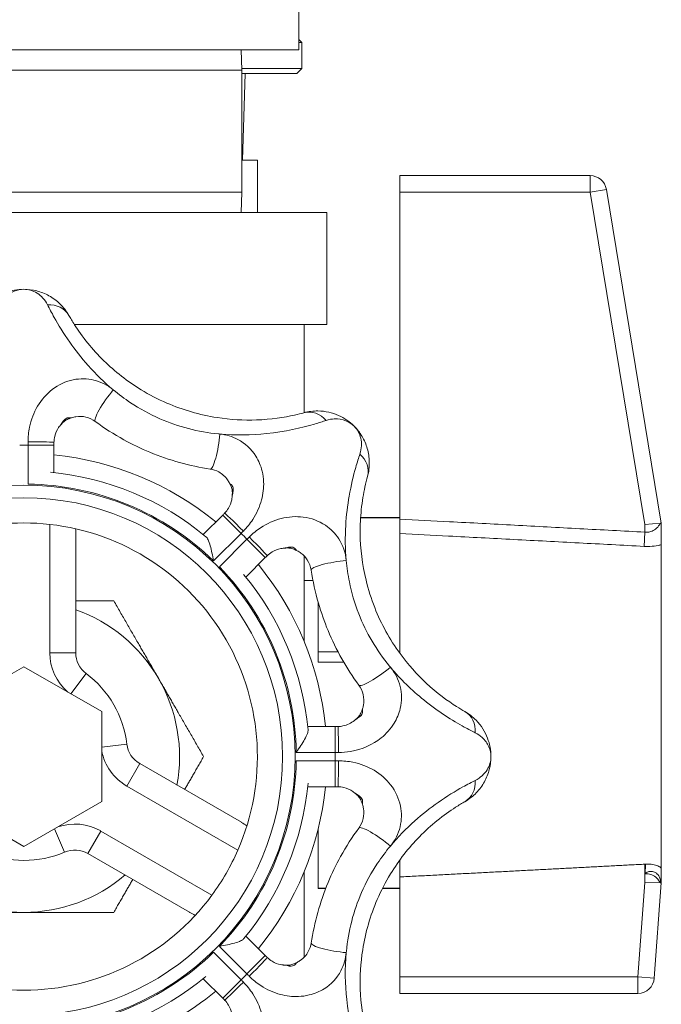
# Model space of a CAD drawing. Header units: millimetres. Extents: x 60394 to 199354, y 20895 to 166073.
# Tile 517 of 565: x 63958 to 63998, y 160484 to 160544. Entities that reach past the tile are written whole.
import ezdxf

# ---------------------------------------------------------------- set-up
doc = ezdxf.new("R2010")
doc.units = ezdxf.units.MM
doc.layers.add('UT_ZARIZENI - ZDROJ TEPLA', color=3, linetype='Continuous', lineweight=35)

msp = doc.modelspace()

# ---------------------------------------------------------------- linework, layer by layer
at = {"layer": 'UT_ZARIZENI - ZDROJ TEPLA', "lineweight": 13}
for p, q in [((63975.424, 160542.394), (63975.424, 160554.518)), ((63975.424, 160543.027), (63975.597, 160542.854)), ((63975.597, 160542.854), (63975.424, 160542.854)), ((63975.597, 160542.854), (63975.597, 160541.254)), ((63941.769, 160542.394), (63975.424, 160542.394)), ((63971.893, 160542.394), (63971.932, 160541.162)), ((63945.262, 160541.162), (63971.932, 160541.162)), ((63975.597, 160541.254), (63971.929, 160541.254)), ((63971.932, 160541.162), (63971.932, 160533.686)), ((63975.297, 160540.954), (63975.597, 160541.254)), ((63975.297, 160540.954), (63971.932, 160540.954)), ((63971.969, 160535.654), (63972.134, 160540.954)), ((63971.932, 160535.654), (63972.897, 160535.654)), ((63972.897, 160532.454), (63972.897, 160535.654)), ((63993.248, 160534.704), (63981.597, 160534.704)), ((63981.597, 160533.704), (63981.597, 160534.704)), ((63993.248, 160534.704), (63993.248, 160533.704)), ((63993.248, 160533.704), (63994.235, 160533.867)), ((63997.597, 160513.454), (63994.235, 160533.867)), ((63945.262, 160533.686), (63971.932, 160533.686)), ((63971.893, 160532.454), (63971.932, 160533.686)), ((63981.597, 160533.704), (63993.248, 160533.704)), ((63981.597, 160513.705), (63981.597, 160533.704)), ((63993.248, 160533.704), (63996.597, 160513.372)), ((63940.055, 160532.454), (63977.139, 160532.454)), ((63977.139, 160532.454), (63977.139, 160525.596)), ((63977.139, 160525.596), (63961.693, 160525.596)), ((63975.742, 160525.596), (63975.742, 160520.209)), ((63960.84, 160519.448), (63960.839, 160519.449)), ((63958.852, 160518.228), (63958.852, 160515.847)), ((63958.852, 160518.228), (63960.44, 160518.228)), ((63960.44, 160516.545), (63960.44, 160518.228)), ((63971.342, 160515.097), (63971.344, 160515.097)), ((63970.763, 160513.952), (63969.573, 160512.762)), ((63971.885, 160512.83), (63970.763, 160513.952)), ((63960.184, 160513.379), (63960.184, 160505.53)), ((63979.199, 160513.779), (63981.597, 160513.779)), ((63979.2, 160513.797), (63981.597, 160513.797)), ((63997.532, 160513.449), (63996.597, 160513.372)), ((63996.597, 160513.372), (63996.597, 160512.902)), ((63997.597, 160513.454), (63997.597, 160513.254)), ((63961.772, 160505.53), (63961.772, 160512.717)), ((63970.202, 160511.146), (63971.885, 160512.83)), ((63981.597, 160512.821), (63981.597, 160505.587)), ((63996.55, 160512.035), (63996.597, 160512.902)), ((63972.247, 160512.469), (63970.563, 160510.785)), ((63972.247, 160512.469), (63973.369, 160511.346)), ((63997.597, 160512.132), (63997.597, 160492.354)), ((63974.514, 160511.926), (63974.514, 160511.927)), ((63972.179, 160510.156), (63973.369, 160511.346)), ((63975.742, 160511.452), (63975.742, 160506.241)), ((63976.286, 160509.954), (63975.742, 160509.954)), ((63976.597, 160508.644), (63976.597, 160505.587)), ((63960.184, 160505.53), (63961.772, 160505.53)), ((63976.597, 160505.587), (63977.816, 160505.587)), ((63976.597, 160505.587), (63976.597, 160504.954)), ((63981.535, 160505.587), (63981.597, 160505.587)), ((63981.597, 160505.501), (63981.597, 160505.587)), ((63976.597, 160504.954), (63978.167, 160504.954)), ((63953.834, 160501.93), (63958.597, 160504.679)), ((63958.597, 160504.679), (63963.359, 160501.93)), ((63961.475, 160503.018), (63962.407, 160504.26)), ((63963.359, 160501.93), (63963.359, 160496.43)), ((63978.865, 160501.423), (63978.866, 160501.422)), ((63977.645, 160501.023), (63975.962, 160501.023)), ((63977.645, 160499.436), (63977.645, 160501.023)), ((63963.359, 160499.754), (63964.901, 160499.94)), ((63975.264, 160499.436), (63977.645, 160499.436)), ((63977.645, 160498.925), (63975.264, 160498.925)), ((63977.645, 160498.925), (63977.645, 160497.337)), ((63964.89, 160497.38), (63965.684, 160498.755)), ((63971.908, 160495.161), (63965.684, 160498.755)), ((63964.89, 160497.38), (63971.687, 160493.455)), ((63975.962, 160497.337), (63977.645, 160497.337)), ((63978.865, 160496.937), (63978.866, 160496.938)), ((63958.597, 160493.681), (63953.834, 160496.43)), ((63963.359, 160496.43), (63958.597, 160493.681)), ((63960.481, 160494.769), (63961.091, 160493.34)), ((63976.597, 160494.73), (63976.597, 160491.13)), ((63963.302, 160494.63), (63962.509, 160493.255)), ((63970.1, 160490.706), (63963.302, 160494.63)), ((63962.509, 160493.255), (63968.733, 160489.662)), ((63981.597, 160492.859), (63981.597, 160491.821)), ((63996.597, 160492.603), (63996.597, 160491.491)), ((63996.638, 160492.605), (63996.616, 160492.008)), ((63997.597, 160491.454), (63997.597, 160492.354)), ((63975.742, 160492.119), (63975.742, 160486.908)), ((63981.597, 160485.704), (63981.597, 160491.821)), ((63976.597, 160491.13), (63977.069, 160491.13)), ((63976.597, 160491.13), (63976.597, 160491.111)), ((63976.597, 160491.111), (63977.062, 160491.111)), ((63980.532, 160491.111), (63981.597, 160491.111)), ((63980.541, 160491.13), (63981.597, 160491.13)), ((63996.597, 160491.491), (63996.168, 160485.704)), ((63997.534, 160491.456), (63996.597, 160491.491)), ((63997.166, 160485.63), (63997.597, 160491.454)), ((63973.369, 160487.014), (63972.179, 160488.204)), ((63970.563, 160487.575), (63972.247, 160485.892)), ((63971.885, 160485.53), (63970.202, 160487.214)), ((63972.247, 160485.892), (63973.369, 160487.014)), ((63974.514, 160486.435), (63974.514, 160486.433)), ((63981.597, 160484.704), (63981.597, 160485.704)), ((63996.168, 160485.704), (63981.597, 160485.704)), ((63997.166, 160485.63), (63996.168, 160485.704)), ((63996.168, 160485.704), (63996.168, 160484.704)), ((63969.573, 160485.598), (63970.763, 160484.408)), ((63970.763, 160484.408), (63971.885, 160485.53)), ((63981.597, 160484.704), (63996.168, 160484.704))]:
    msp.add_line(p, q, dxfattribs=at)
for radius in [16.598, 15.831]:
    msp.add_circle((63958.597, 160499.18), radius, dxfattribs=at)
for centre, radius, start, end in [((63993.248, 160533.704), 1, 9.35298, 90), ((63964.965, 160515.939), 5.416, 139.61609, 140.11877), ((63958.597, 160499.18), 19.05, 89.23154, 90.76846), ((63958.597, 160499.18), 18.542, 50.70437, 84.29563), ((63958.597, 160499.18), 17.462, 50.35697, 84.64303), ((63958.597, 160499.18), 16.669, 45.87825, 89.12175), ((63965.89, 160515.538), 5.47, 354.88374, 355.38139), ((63958.597, 160499.18), 14.287, 83.62063, 96.37937), ((63958.597, 160499.18), 14.287, 336.37937, 83.62063), ((63958.597, 160499.18), 19.05, 44.23154, 45.76846), ((63974.95, 160506.528), 5.416, 94.61609, 95.11877), ((63958.597, 160499.18), 18.542, 5.70437, 39.29563), ((63958.597, 160499.18), 16.669, 0.87825, 44.12175), ((63958.597, 160499.18), 17.462, 5.35697, 39.64303), ((63958.597, 160499.18), 9.525, 30, 70.52878), ((63963.359, 160505.53), 3.175, 180, 229.12794), ((63963.359, 160505.53), 1.587, 180, 233.1301), ((63958.597, 160499.18), 6.35, 6.8699, 53.1301), ((63958.597, 160499.18), 9.525, 349.47122, 30), ((63975.321, 160505.59), 5.47, 309.88374, 310.38139), ((63966.477, 160500.129), 3.175, 190.87206, 240), ((63966.477, 160500.129), 1.588, 186.8699, 240), ((63958.597, 160499.18), 16.669, 315.87825, 359.12175), ((63958.597, 160499.18), 19.05, 359.23154, 0.76846), ((63958.597, 160499.18), 17.463, 320.35697, 354.64303), ((63958.597, 160499.18), 18.542, 320.70437, 354.29563), ((63975.356, 160492.812), 5.416, 49.61609, 50.11877), ((63961.715, 160491.881), 3.175, 60, 109.12794), ((63961.715, 160491.881), 1.588, 60, 113.1301), ((63958.597, 160499.18), 14.287, 323.62063, 336.37937), ((63958.597, 160499.18), 6.35, 246.8699, 293.1301), ((63958.597, 160499.18), 9.525, 229.47122, 270), ((63958.597, 160499.18), 9.525, 270, 310.52878), ((63958.597, 160499.18), 14.287, 216.37937, 323.62063), ((63958.597, 160499.18), 16.669, 270.87825, 314.12175), ((63974.955, 160491.887), 5.47, 264.88374, 265.38139), ((63958.597, 160499.18), 17.462, 275.35697, 309.64303), ((63958.597, 160499.18), 19.05, 314.23154, 315.76846), ((63996.168, 160485.704), 1, 270, 355.76361), ((63958.597, 160499.18), 18.542, 290.02717, 309.29563)]:
    msp.add_arc(centre, radius, start, end, dxfattribs=at)
for centre, major_axis, ratio, start_param, end_param in [((63959.975, 160525.368), (1.378, 0.788), 0.871363, 0, 1.059823), ((63963.91, 160520.95), (-0.941, -1.278), 0.177016, 4.311122, 6.283185), ((63976.14, 160518.672), (-0.418, 1.532), 0.871363, 5.223363, 6.283185), ((63970.234, 160518.331), (-0.238, -1.569), 0.177016, 0, 1.972063), ((63958.852, 160518.394), (1.588, 0), 0.020815, 0, 1.57052), ((63978.089, 160516.723), (1.532, -0.418), 0.871363, 0, 1.059823), ((63972.002, 160512.947), (-1.123, 1.123), 0.020815, 4.712666, 6.283185), ((63972.364, 160512.585), (1.123, -1.123), 0.020815, 0, 1.57052), ((63977.748, 160510.817), (-1.569, -0.238), 0.177016, 4.311122, 6.283185), ((63980.367, 160504.493), (-1.278, -0.941), 0.177016, 0, 1.972063), ((63984.785, 160500.558), (0.788, 1.378), 0.871363, 5.223363, 6.283185), ((63977.811, 160499.436), (0, 1.587), 0.020815, 4.712666, 6.283185), ((63977.811, 160498.925), (0, -1.588), 0.020815, 0, 1.57052), ((63984.785, 160497.802), (0.788, -1.378), 0.871363, 0, 1.059823), ((63980.367, 160493.867), (-1.278, 0.941), 0.177016, 4.311122, 6.283185), ((63977.748, 160487.543), (-1.569, 0.238), 0.177016, 0, 1.972063), ((63972.364, 160485.775), (1.123, 1.123), 0.020815, 4.712666, 6.283185), ((63972.002, 160485.413), (-1.123, -1.123), 0.020815, 0, 1.57052)]:
    msp.add_ellipse(centre, major_axis=major_axis, ratio=ratio, start_param=start_param, end_param=end_param, dxfattribs=at)
for points, knots in [([(63958.597, 160527.755), (63958.215, 160527.755), (63957.832, 160527.686), (63957.072, 160527.397), (63956.698, 160527.165), (63956.172, 160526.649), (63955.991, 160526.418), (63955.84, 160526.155)], [-0.0013827, -0.0013827, -0.0013827, -0.0013827, 0.1354324, 0.1354324, 0.2836954, 0.2836954, 0.3763597, 0.3763597, 0.3763597, 0.3763597]), ([(63957.143, 160526.8), (63957.222, 160526.958), (63957.317, 160527.096), (63957.593, 160527.403), (63957.79, 160527.541), (63958.192, 160527.714), (63958.395, 160527.755), (63958.597, 160527.755)], [-0.3763597, -0.3763597, -0.3763597, -0.3763597, -0.2836954, -0.2836954, -0.1354324, -0.1354324, 0.0013827, 0.0013827, 0.0013827, 0.0013827]), ([(63958.597, 160527.755), (63958.737, 160527.755), (63958.876, 160527.735), (63959.15, 160527.657), (63959.283, 160527.598), (63959.41, 160527.519), (63959.536, 160527.44), (63959.656, 160527.34), (63959.874, 160527.101), (63959.971, 160526.961), (63960.051, 160526.8)], [-0.3777424, -0.3777424, -0.3777424, -0.3777424, -0.2833068, -0.2833068, -0.1888712, -0.1888712, -0.1888712, -0.0944356, -0.0944356, 0, 0, 0, 0]), ([(63961.354, 160526.155), (63961.2, 160526.423), (63961.015, 160526.658), (63960.601, 160527.06), (63960.373, 160527.226), (63960.134, 160527.358), (63959.894, 160527.491), (63959.642, 160527.59), (63959.125, 160527.722), (63958.861, 160527.755), (63958.597, 160527.755)], [0, 0, 0, 0, 0.0944356, 0.0944356, 0.1888712, 0.1888712, 0.1888712, 0.2833068, 0.2833068, 0.3777424, 0.3777424, 0.3777424, 0.3777424]), ([(63960.051, 160526.8), (63960.161, 160526.579), (63960.295, 160526.321), (63960.709, 160525.581), (63961.025, 160525.062), (63961.735, 160524.05), (63962.116, 160523.561), (63962.997, 160522.57), (63963.515, 160522.062), (63964.069, 160521.603)], [-2.1460234, -2.1460234, -2.1460234, -2.1460234, -2.0157544, -2.0157544, -1.807324, -1.807324, -1.6249806, -1.6249806, -1.4189599, -1.4189599, -1.4189599, -1.4189599]), ([(63975.722, 160520.204), (63975.558, 160520.159), (63975.368, 160520.111), (63974.54, 160519.925), (63973.73, 160519.796), (63972.057, 160519.737), (63971.238, 160519.78), (63969.365, 160520.074), (63968.325, 160520.373), (63966.795, 160521.035), (63966.27, 160521.307), (63964.938, 160522.119), (63964.157, 160522.734), (63963.138, 160523.732), (63962.806, 160524.1), (63962.189, 160524.86), (63961.917, 160525.247), (63961.562, 160525.799), (63961.448, 160525.991), (63961.354, 160526.155)], [0, 0, 0, 0, 0.116948, 0.116948, 0.45068, 0.45068, 0.734542, 0.734542, 1.095703, 1.095703, 1.293484, 1.293484, 1.624981, 1.624981, 1.807324, 1.807324, 2.015754, 2.015754, 2.146023, 2.146023, 2.146023, 2.146023]), ([(63964.069, 160521.603), (63963.726, 160521.887), (63963.319, 160522.095), (63962.474, 160522.3), (63962.041, 160522.307), (63961.156, 160522.127), (63960.715, 160521.921), (63959.977, 160521.349), (63959.675, 160521.006), (63959.206, 160520.217), (63959.038, 160519.781), (63958.884, 160519.025), (63958.854, 160518.724), (63958.853, 160518.427)], [-0.705136, -0.705136, -0.705136, -0.705136, -0.5765835, -0.5765835, -0.4539853, -0.4539853, -0.3172874, -0.3172874, -0.193569, -0.193569, -0.0744496, -0.0744496, 0, 0, 0, 0]), ([(63964.069, 160521.603), (63964.407, 160521.323), (63964.757, 160521.062), (63965.684, 160520.444), (63966.283, 160520.115), (63968.044, 160519.343), (63969.258, 160519.036), (63970.536, 160518.909), (63970.56, 160518.907), (63970.583, 160518.905)], [-1.4189599, -1.4189599, -1.4189599, -1.4189599, -1.2934836, -1.2934836, -1.0957033, -1.0957033, -0.7345416, -0.7345416, -0.7278011, -0.7278011, -0.7278011, -0.7278011]), ([(63961.515, 160519.896), (63961.601, 160519.925), (63961.69, 160519.947), (63961.981, 160519.993), (63962.19, 160519.986), (63962.6, 160519.89), (63962.799, 160519.797), (63962.969, 160519.672)], [0.3992055, 0.3992055, 0.3992055, 0.3992055, 0.4539853, 0.4539853, 0.5765835, 0.5765835, 0.705136, 0.705136, 0.705136, 0.705136]), ([(63978.803, 160519.386), (63978.533, 160519.656), (63978.212, 160519.878), (63977.471, 160520.211), (63977.043, 160520.311), (63976.306, 160520.318), (63976.014, 160520.283), (63975.722, 160520.204)], [-0.0013827, -0.0013827, -0.0013827, -0.0013827, 0.1354324, 0.1354324, 0.2836954, 0.2836954, 0.3763597, 0.3763597, 0.3763597, 0.3763597]), ([(63960.44, 160518.394), (63960.44, 160518.518), (63960.455, 160518.643), (63960.53, 160518.958), (63960.612, 160519.139), (63960.751, 160519.338), (63960.779, 160519.376), (63960.809, 160519.411)], [0, 0, 0, 0, 0.0744496, 0.0744496, 0.193569, 0.193569, 0.2221912, 0.2221912, 0.2221912, 0.2221912]), ([(63960.839, 160519.449), (63960.834, 160519.442), (63960.829, 160519.436), (63960.819, 160519.424), (63960.814, 160519.417), (63960.809, 160519.411)], [-0.005859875, -0.005859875, -0.005859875, -0.005859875, -0.002929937, -0.002929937, 0, 0, 0, 0]), ([(63961.515, 160519.896), (63961.494, 160519.889), (63961.466, 160519.893), (63961.379, 160519.904), (63961.311, 160519.91), (63961.158, 160519.862), (63961.075, 160519.788), (63960.948, 160519.613), (63960.899, 160519.528), (63960.839, 160519.449)], [-0.163218, -0.163218, -0.163218, -0.163218, -0.1368648, -0.1368648, -0.0946996, -0.0946996, -0.0423077, -0.0423077, -0.0056456, -0.0056456, -0.0056456, -0.0056456]), ([(63961.515, 160519.896), (63961.433, 160519.868), (63961.37, 160519.846), (63961.265, 160519.803), (63961.224, 160519.783), (63961.152, 160519.743), (63961.122, 160519.723), (63961.057, 160519.674), (63961.022, 160519.644), (63960.941, 160519.563), (63960.895, 160519.512), (63960.84, 160519.448), (63960.84, 160519.448), (63960.84, 160519.448)], [-0.163218, -0.163218, -0.163218, -0.163218, -0.1317035, -0.1317035, -0.1001891, -0.1001891, -0.0686746, -0.0686746, -0.0372845, -0.0372845, -0.00577, -0.00577, -0.0056456, -0.0056456, -0.0056456, -0.0056456]), ([(63962.969, 160519.672), (63963.518, 160519.267), (63964.102, 160518.893), (63965.223, 160518.274), (63965.757, 160518.017), (63966.303, 160517.791), (63966.896, 160517.545), (63967.505, 160517.335), (63968.743, 160516.99), (63969.371, 160516.856), (63969.996, 160516.761)], [0, 0, 0, 0, 0.1872347, 0.1872347, 0.3465396, 0.3465396, 0.3465396, 0.5198094, 0.5198094, 0.6930792, 0.6930792, 0.6930792, 0.6930792]), ([(63970.583, 160518.905), (63971.546, 160518.814), (63972.52, 160518.833), (63974.567, 160519.051), (63975.592, 160519.286), (63976.647, 160519.591), (63976.889, 160519.668), (63977.1, 160519.739)], [-0.7278011, -0.7278011, -0.7278011, -0.7278011, -0.4506795, -0.4506795, -0.1169483, -0.1169483, 0, 0, 0, 0]), ([(63977.1, 160519.739), (63977.266, 160519.794), (63977.431, 160519.825), (63977.844, 160519.847), (63978.081, 160519.805), (63978.487, 160519.643), (63978.66, 160519.529), (63978.803, 160519.386)], [-0.3763597, -0.3763597, -0.3763597, -0.3763597, -0.2836954, -0.2836954, -0.1354324, -0.1354324, 0.0013827, 0.0013827, 0.0013827, 0.0013827]), ([(63978.803, 160519.386), (63978.901, 160519.287), (63978.986, 160519.174), (63979.124, 160518.925), (63979.177, 160518.789), (63979.21, 160518.644), (63979.244, 160518.499), (63979.258, 160518.344), (63979.243, 160518.02), (63979.212, 160517.852), (63979.156, 160517.683)], [-0.3777424, -0.3777424, -0.3777424, -0.3777424, -0.2833068, -0.2833068, -0.1888712, -0.1888712, -0.1888712, -0.0944356, -0.0944356, 0, 0, 0, 0]), ([(63979.621, 160516.305), (63979.702, 160516.603), (63979.736, 160516.901), (63979.728, 160517.477), (63979.684, 160517.756), (63979.609, 160518.019), (63979.533, 160518.281), (63979.425, 160518.53), (63979.153, 160518.989), (63978.989, 160519.199), (63978.803, 160519.386)], [0, 0, 0, 0, 0.0944356, 0.0944356, 0.1888712, 0.1888712, 0.1888712, 0.2833068, 0.2833068, 0.3777424, 0.3777424, 0.3777424, 0.3777424]), ([(63972.025, 160512.97), (63972.24, 160513.186), (63972.436, 160513.427), (63972.848, 160514.057), (63973.029, 160514.462), (63973.239, 160515.242), (63973.281, 160515.611), (63973.257, 160516.201), (63973.226, 160516.425), (63973.174, 160516.639), (63973.095, 160516.96), (63972.966, 160517.27), (63972.522, 160517.98), (63972.138, 160518.339), (63971.352, 160518.756), (63970.969, 160518.869), (63970.583, 160518.905)], [-0.7051622, -0.7051622, -0.7051622, -0.7051622, -0.6289419, -0.6289419, -0.5157521, -0.5157521, -0.4153392, -0.4153392, -0.3525811, -0.3525811, -0.3525811, -0.2584069, -0.2584069, -0.1118757, -0.1118757, 0, 0, 0, 0]), ([(63958.853, 160518.427), (63958.853, 160518.394), (63958.853, 160518.361), (63958.853, 160518.294), (63958.853, 160518.261), (63958.852, 160518.228)], [-0.0165259, -0.0165259, -0.0165259, -0.0165259, -0.00826295, -0.00826295, 0, 0, 0, 0]), ([(63960.44, 160518.228), (63960.44, 160518.256), (63960.44, 160518.283), (63960.44, 160518.338), (63960.44, 160518.366), (63960.44, 160518.394)], [0, 0, 0, 0, 0.00826295, 0.00826295, 0.0165259, 0.0165259, 0.0165259, 0.0165259]), ([(63979.156, 160517.683), (63979.077, 160517.448), (63978.989, 160517.171), (63978.758, 160516.355), (63978.615, 160515.765), (63978.402, 160514.546), (63978.326, 160513.932), (63978.247, 160512.608), (63978.255, 160511.883), (63978.322, 160511.166)], [-2.1460244, -2.1460244, -2.1460244, -2.1460244, -2.0157528, -2.0157528, -1.8073184, -1.8073184, -1.6249672, -1.6249672, -1.4189608, -1.4189608, -1.4189608, -1.4189608]), ([(63969.996, 160516.761), (63970.177, 160516.734), (63970.358, 160516.673), (63970.736, 160516.466), (63970.924, 160516.295), (63971.107, 160516.03), (63971.147, 160515.962), (63971.182, 160515.892)], [0, 0, 0, 0, 0.1118757, 0.1118757, 0.2584069, 0.2584069, 0.305786, 0.305786, 0.305786, 0.305786]), ([(63971.344, 160515.097), (63971.352, 160515.16), (63971.366, 160515.222), (63971.398, 160515.375), (63971.413, 160515.464), (63971.403, 160515.642), (63971.363, 160515.72), (63971.261, 160515.827), (63971.2, 160515.855), (63971.182, 160515.892)], [-0.157569, -0.157569, -0.157569, -0.157569, -0.1341962, -0.1341962, -0.0967997, -0.0967997, -0.0481843, -0.0481843, 0, 0, 0, 0]), ([(63971.342, 160515.097), (63971.349, 160515.181), (63971.352, 160515.25), (63971.352, 160515.365), (63971.349, 160515.411), (63971.338, 160515.492), (63971.331, 160515.527), (63971.308, 160515.606), (63971.293, 160515.649), (63971.249, 160515.753), (63971.221, 160515.813), (63971.182, 160515.892), (63971.182, 160515.892), (63971.182, 160515.892)], [-0.157569, -0.157569, -0.157569, -0.157569, -0.1260552, -0.1260552, -0.0945414, -0.0945414, -0.0631286, -0.0631286, -0.0316148, -0.0316148, -0.0001011, -0.0001011, 0, 0, 0, 0]), ([(63985.572, 160501.937), (63985.424, 160502.021), (63985.256, 160502.121), (63984.539, 160502.576), (63983.874, 160503.058), (63982.65, 160504.199), (63982.102, 160504.809), (63980.985, 160506.341), (63980.461, 160507.288), (63979.847, 160508.838), (63979.669, 160509.401), (63979.301, 160510.917), (63979.184, 160511.903), (63979.168, 160513.33), (63979.194, 160513.825), (63979.295, 160514.798), (63979.377, 160515.264), (63979.516, 160515.906), (63979.571, 160516.122), (63979.621, 160516.305)], [0, 0, 0, 0, 0.117115, 0.117115, 0.450808, 0.450808, 0.734665, 0.734665, 1.095777, 1.095777, 1.293518, 1.293518, 1.624967, 1.624967, 1.807318, 1.807318, 2.015753, 2.015753, 2.146024, 2.146024, 2.146024, 2.146024]), ([(63971.338, 160515.05), (63971.334, 160514.997), (63971.326, 160514.943), (63971.281, 160514.708), (63971.213, 160514.531), (63971.049, 160514.261), (63970.97, 160514.159), (63970.88, 160514.069)], [0.4827806, 0.4827806, 0.4827806, 0.4827806, 0.5157521, 0.5157521, 0.6289419, 0.6289419, 0.7051622, 0.7051622, 0.7051622, 0.7051622]), ([(63970.88, 160514.069), (63970.86, 160514.05), (63970.841, 160514.03), (63970.802, 160513.991), (63970.782, 160513.972), (63970.763, 160513.952)], [0, 0, 0, 0, 0.00826295, 0.00826295, 0.0165259, 0.0165259, 0.0165259, 0.0165259]), ([(63978.322, 160511.166), (63978.277, 160511.639), (63978.12, 160512.101), (63977.648, 160512.825), (63977.369, 160513.106), (63976.646, 160513.591), (63976.18, 160513.762), (63975.249, 160513.881), (63974.791, 160513.851), (63973.902, 160513.624), (63973.475, 160513.434), (63972.832, 160513.01), (63972.598, 160512.819), (63972.387, 160512.608)], [-0.7051622, -0.7051622, -0.7051622, -0.7051622, -0.5682719, -0.5682719, -0.4559119, -0.4559119, -0.3174408, -0.3174408, -0.193569, -0.193569, -0.0744496, -0.0744496, 0, 0, 0, 0]), ([(63981.597, 160513.705), (63981.597, 160513.575), (63981.597, 160513.445), (63981.597, 160513.218), (63981.597, 160513.119), (63981.597, 160512.947), (63981.597, 160512.876), (63981.597, 160512.821)], [0, 0, 0, 0, 0.0391698, 0.0391698, 0.0738624, 0.0738624, 0.108539, 0.108539, 0.108539, 0.108539]), ([(63996.597, 160512.902), (63995.268, 160512.974), (63993.938, 160513.045), (63991.279, 160513.188), (63989.95, 160513.26), (63988.62, 160513.331), (63987.291, 160513.402), (63985.962, 160513.473), (63983.62, 160513.598), (63982.609, 160513.652), (63981.597, 160513.705)], [0, 0, 0, 0, 0.399401, 0.399401, 0.798801, 0.798801, 0.798801, 1.198202, 1.198202, 1.502151, 1.502151, 1.502151, 1.502151]), ([(63997.532, 160513.449), (63997.53, 160513.445), (63997.528, 160513.44), (63997.477, 160513.335), (63997.403, 160513.234), (63997.228, 160513.073), (63997.133, 160513.01), (63996.946, 160512.931), (63996.859, 160512.908), (63996.712, 160512.895), (63996.654, 160512.896), (63996.597, 160512.902)], [-1.5419428, -1.5419428, -1.5419428, -1.5419428, -1.5384486, -1.5384486, -1.453476, -1.453476, -1.3823885, -1.3823885, -1.327661, -1.327661, -1.2934564, -1.2934564, -1.2934564, -1.2934564]), ([(63997.597, 160513.254), (63997.597, 160513.26), (63997.596, 160513.266), (63997.595, 160513.295), (63997.592, 160513.32), (63997.587, 160513.359), (63997.584, 160513.373), (63997.579, 160513.397), (63997.576, 160513.406), (63997.57, 160513.422), (63997.567, 160513.428), (63997.559, 160513.439), (63997.555, 160513.443), (63997.544, 160513.449), (63997.538, 160513.449), (63997.532, 160513.449)], [0.11767392, 0.11767392, 0.11767392, 0.11767392, 0.11952134, 0.11952134, 0.12683436, 0.12683436, 0.13107326, 0.13107326, 0.13423585, 0.13423585, 0.13737997, 0.13737997, 0.14156824, 0.14156824, 0.14661471, 0.14661471, 0.14661471, 0.14661471]), ([(63961.764, 160513.112), (63961.769, 160512.986), (63961.772, 160512.858), (63961.772, 160512.726), (63961.772, 160512.721), (63961.772, 160512.717)], [0.23540668, 0.23540668, 0.23540668, 0.23540668, 0.26157153, 0.26157153, 0.26244025, 0.26244025, 0.26244025, 0.26244025]), ([(63971.885, 160512.83), (63971.909, 160512.853), (63971.932, 160512.877), (63971.979, 160512.924), (63972.002, 160512.947), (63972.025, 160512.97)], [-0.0165259, -0.0165259, -0.0165259, -0.0165259, -0.00826295, -0.00826295, 0, 0, 0, 0]), ([(63981.597, 160512.821), (63982.593, 160512.769), (63983.589, 160512.717), (63985.915, 160512.596), (63987.244, 160512.526), (63988.574, 160512.456), (63989.903, 160512.386), (63991.233, 160512.316), (63993.891, 160512.176), (63995.221, 160512.106), (63996.55, 160512.035)], [-1.497462, -1.497462, -1.497462, -1.497462, -1.198202, -1.198202, -0.798801, -0.798801, -0.798801, -0.399401, -0.399401, 0, 0, 0, 0]), ([(63997.597, 160512.132), (63997.597, 160512.207), (63997.597, 160512.304), (63997.597, 160512.557), (63997.597, 160512.719), (63997.597, 160512.979), (63997.597, 160513.073), (63997.597, 160513.17)], [0, 0, 0, 0, 0.0476743, 0.0476743, 0.1080099, 0.1080099, 0.1404398, 0.1404398, 0.1404398, 0.1404398]), ([(63970.202, 160511.146), (63970.201, 160511.148), (63970.201, 160511.15), (63970.171, 160511.315), (63970.139, 160511.479), (63970.074, 160511.788), (63970.039, 160511.935), (63969.958, 160512.221), (63969.914, 160512.347), (63969.828, 160512.524), (63969.786, 160512.587), (63969.738, 160512.627), (63969.738, 160512.627), (63969.738, 160512.627)], [-0.7816833, -0.7816833, -0.7816833, -0.7816833, -0.7809437, -0.7809437, -0.7232581, -0.7232581, -0.6683526, -0.6683526, -0.6070509, -0.6070509, -0.5571519, -0.5571519, -0.5571519, -0.5571519, -0.5571519, -0.5571519]), ([(63972.387, 160512.608), (63972.364, 160512.585), (63972.34, 160512.562), (63972.294, 160512.515), (63972.27, 160512.492), (63972.247, 160512.469)], [-0.0165259, -0.0165259, -0.0165259, -0.0165259, -0.00826295, -0.00826295, 0, 0, 0, 0]), ([(63996.55, 160512.035), (63996.664, 160512.029), (63996.779, 160512.029), (63997.074, 160512.04), (63997.248, 160512.06), (63997.475, 160512.103), (63997.537, 160512.117), (63997.597, 160512.132)], [1.2934564, 1.2934564, 1.2934564, 1.2934564, 1.327661, 1.327661, 1.3823885, 1.3823885, 1.4038408, 1.4038408, 1.4038408, 1.4038408]), ([(63973.486, 160511.463), (63973.574, 160511.551), (63973.673, 160511.629), (63973.948, 160511.798), (63974.135, 160511.868), (63974.374, 160511.911), (63974.42, 160511.917), (63974.467, 160511.921)], [0, 0, 0, 0, 0.0744496, 0.0744496, 0.193569, 0.193569, 0.2223817, 0.2223817, 0.2223817, 0.2223817]), ([(63974.514, 160511.927), (63974.506, 160511.926), (63974.498, 160511.925), (63974.483, 160511.923), (63974.475, 160511.922), (63974.467, 160511.921)], [-0.005859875, -0.005859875, -0.005859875, -0.005859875, -0.002929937, -0.002929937, 0, 0, 0, 0]), ([(63975.309, 160511.765), (63975.289, 160511.775), (63975.272, 160511.798), (63975.218, 160511.867), (63975.175, 160511.919), (63975.032, 160511.993), (63974.922, 160512), (63974.708, 160511.966), (63974.613, 160511.94), (63974.514, 160511.927)], [-0.1632184, -0.1632184, -0.1632184, -0.1632184, -0.136904, -0.136904, -0.0948009, -0.0948009, -0.0424042, -0.0424042, -0.0056457, -0.0056457, -0.0056457, -0.0056457]), ([(63975.309, 160511.765), (63975.231, 160511.804), (63975.171, 160511.832), (63975.066, 160511.876), (63975.023, 160511.891), (63974.944, 160511.914), (63974.908, 160511.921), (63974.828, 160511.932), (63974.782, 160511.935), (63974.667, 160511.936), (63974.599, 160511.932), (63974.515, 160511.926), (63974.515, 160511.926), (63974.514, 160511.926)], [-0.1632184, -0.1632184, -0.1632184, -0.1632184, -0.1317039, -0.1317039, -0.1001893, -0.1001893, -0.0686748, -0.0686748, -0.0372845, -0.0372845, -0.00577, -0.00577, -0.0056457, -0.0056457, -0.0056457, -0.0056457]), ([(63975.309, 160511.765), (63975.393, 160511.724), (63975.474, 160511.675), (63975.7, 160511.509), (63975.832, 160511.37), (63976.061, 160511.02), (63976.144, 160510.801), (63976.178, 160510.579)], [0.3993762, 0.3993762, 0.3993762, 0.3993762, 0.4559119, 0.4559119, 0.5682719, 0.5682719, 0.7051622, 0.7051622, 0.7051622, 0.7051622]), ([(63973.369, 160511.346), (63973.389, 160511.365), (63973.408, 160511.385), (63973.447, 160511.424), (63973.467, 160511.443), (63973.486, 160511.463)], [0, 0, 0, 0, 0.00826295, 0.00826295, 0.0165259, 0.0165259, 0.0165259, 0.0165259]), ([(63978.322, 160511.166), (63978.363, 160510.73), (63978.426, 160510.297), (63978.644, 160509.205), (63978.835, 160508.549), (63979.534, 160506.759), (63980.175, 160505.683), (63980.99, 160504.689), (63981.005, 160504.671), (63981.02, 160504.652)], [-1.4189608, -1.4189608, -1.4189608, -1.4189608, -1.2935176, -1.2935176, -1.0957775, -1.0957775, -0.7346647, -0.7346647, -0.727801, -0.727801, -0.727801, -0.727801]), ([(63976.178, 160510.579), (63976.281, 160509.904), (63976.429, 160509.226), (63976.784, 160507.996), (63976.979, 160507.437), (63977.205, 160506.891), (63977.451, 160506.297), (63977.733, 160505.718), (63978.365, 160504.599), (63978.714, 160504.06), (63979.089, 160503.552)], [0, 0, 0, 0, 0.1872347, 0.1872347, 0.3465396, 0.3465396, 0.3465396, 0.5198094, 0.5198094, 0.6930792, 0.6930792, 0.6930792, 0.6930792]), ([(63977.844, 160499.436), (63978.089, 160499.437), (63978.337, 160499.457), (63979.287, 160499.617), (63979.94, 160499.908), (63980.773, 160500.574), (63981.046, 160500.882), (63981.251, 160501.22), (63981.422, 160501.503), (63981.548, 160501.809), (63981.725, 160502.571), (63981.723, 160503.033), (63981.511, 160503.904), (63981.304, 160504.31), (63981.02, 160504.652)], [-0.705136, -0.705136, -0.705136, -0.705136, -0.6436727, -0.6436727, -0.4645313, -0.4645313, -0.352568, -0.352568, -0.352568, -0.2588241, -0.2588241, -0.1282342, -0.1282342, 0, 0, 0, 0]), ([(63981.02, 160504.652), (63981.637, 160503.907), (63982.338, 160503.232), (63983.939, 160501.939), (63984.83, 160501.38), (63985.792, 160500.85), (63986.019, 160500.733), (63986.217, 160500.634)], [-0.727801, -0.727801, -0.727801, -0.727801, -0.4508082, -0.4508082, -0.1171148, -0.1171148, 0, 0, 0, 0]), ([(63979.089, 160503.552), (63979.214, 160503.382), (63979.306, 160503.184), (63979.406, 160502.762), (63979.411, 160502.539), (63979.358, 160502.248), (63979.338, 160502.172), (63979.313, 160502.098)], [0, 0, 0, 0, 0.1282342, 0.1282342, 0.2588241, 0.2588241, 0.3059305, 0.3059305, 0.3059305, 0.3059305]), ([(63978.865, 160501.423), (63978.928, 160501.477), (63978.98, 160501.524), (63979.061, 160501.605), (63979.091, 160501.64), (63979.14, 160501.705), (63979.16, 160501.735), (63979.2, 160501.807), (63979.22, 160501.848), (63979.262, 160501.953), (63979.285, 160502.015), (63979.313, 160502.098), (63979.313, 160502.098), (63979.313, 160502.098)], [-0.1575688, -0.1575688, -0.1575688, -0.1575688, -0.126055, -0.126055, -0.0945413, -0.0945413, -0.063129, -0.063129, -0.0316153, -0.0316153, -0.0001015, -0.0001015, 0, 0, 0, 0]), ([(63978.866, 160501.422), (63978.916, 160501.46), (63978.969, 160501.494), (63979.1, 160501.58), (63979.174, 160501.633), (63979.292, 160501.765), (63979.32, 160501.849), (63979.322, 160501.997), (63979.3, 160502.059), (63979.313, 160502.098)], [-0.1575688, -0.1575688, -0.1575688, -0.1575688, -0.1341954, -0.1341954, -0.0967981, -0.0967981, -0.0481816, -0.0481816, 0, 0, 0, 0]), ([(63987.172, 160499.18), (63987.172, 160499.562), (63987.103, 160499.945), (63986.814, 160500.705), (63986.582, 160501.079), (63986.066, 160501.605), (63985.835, 160501.786), (63985.572, 160501.937)], [-0.0013827, -0.0013827, -0.0013827, -0.0013827, 0.1354324, 0.1354324, 0.2836954, 0.2836954, 0.3763597, 0.3763597, 0.3763597, 0.3763597]), ([(63978.828, 160501.392), (63978.628, 160501.225), (63978.382, 160501.105), (63978.016, 160501.033), (63977.913, 160501.023), (63977.811, 160501.023)], [0.4829448, 0.4829448, 0.4829448, 0.4829448, 0.6436727, 0.6436727, 0.705136, 0.705136, 0.705136, 0.705136]), ([(63975.264, 160499.436), (63975.265, 160499.437), (63975.266, 160499.439), (63975.362, 160499.577), (63975.456, 160499.715), (63975.628, 160499.981), (63975.707, 160500.109), (63975.853, 160500.369), (63975.91, 160500.489), (63975.974, 160500.674), (63975.989, 160500.748), (63975.983, 160500.81), (63975.983, 160500.81), (63975.983, 160500.81)], [-0.7823026, -0.7823026, -0.7823026, -0.7823026, -0.781576, -0.781576, -0.7237568, -0.7237568, -0.6685498, -0.6685498, -0.6073684, -0.6073684, -0.5575028, -0.5575028, -0.5575028, -0.5575028, -0.5575028, -0.5575028]), ([(63977.811, 160501.023), (63977.783, 160501.023), (63977.755, 160501.023), (63977.7, 160501.023), (63977.673, 160501.023), (63977.645, 160501.023)], [0, 0, 0, 0, 0.00826295, 0.00826295, 0.0165259, 0.0165259, 0.0165259, 0.0165259]), ([(63986.217, 160500.634), (63986.375, 160500.555), (63986.513, 160500.46), (63986.82, 160500.184), (63986.958, 160499.987), (63987.131, 160499.585), (63987.172, 160499.382), (63987.172, 160499.18)], [-0.3763597, -0.3763597, -0.3763597, -0.3763597, -0.2836954, -0.2836954, -0.1354324, -0.1354324, 0.0013827, 0.0013827, 0.0013827, 0.0013827]), ([(63977.645, 160499.436), (63977.678, 160499.436), (63977.711, 160499.436), (63977.777, 160499.436), (63977.811, 160499.436), (63977.844, 160499.436)], [-0.0165259, -0.0165259, -0.0165259, -0.0165259, -0.00826295, -0.00826295, 0, 0, 0, 0]), ([(63977.844, 160498.924), (63977.811, 160498.924), (63977.777, 160498.924), (63977.711, 160498.924), (63977.678, 160498.924), (63977.645, 160498.925)], [-0.0165259, -0.0165259, -0.0165259, -0.0165259, -0.00826295, -0.00826295, 0, 0, 0, 0]), ([(63981.02, 160493.708), (63981.304, 160494.051), (63981.512, 160494.458), (63981.717, 160495.303), (63981.724, 160495.736), (63981.544, 160496.621), (63981.338, 160497.062), (63980.766, 160497.8), (63980.423, 160498.102), (63979.634, 160498.571), (63979.198, 160498.739), (63978.442, 160498.893), (63978.141, 160498.923), (63977.844, 160498.924)], [-0.705136, -0.705136, -0.705136, -0.705136, -0.5765835, -0.5765835, -0.4539853, -0.4539853, -0.3172874, -0.3172874, -0.193569, -0.193569, -0.0744496, -0.0744496, 0, 0, 0, 0]), ([(63985.572, 160496.423), (63985.84, 160496.577), (63986.075, 160496.762), (63986.477, 160497.176), (63986.643, 160497.404), (63986.775, 160497.643), (63986.908, 160497.883), (63987.007, 160498.135), (63987.139, 160498.652), (63987.172, 160498.916), (63987.172, 160499.18)], [0, 0, 0, 0, 0.0944356, 0.0944356, 0.1888712, 0.1888712, 0.1888712, 0.2833068, 0.2833068, 0.3777424, 0.3777424, 0.3777424, 0.3777424]), ([(63987.172, 160499.18), (63987.172, 160499.04), (63987.152, 160498.901), (63987.074, 160498.627), (63987.014, 160498.494), (63986.936, 160498.367), (63986.857, 160498.241), (63986.757, 160498.121), (63986.518, 160497.903), (63986.378, 160497.806), (63986.217, 160497.726)], [-0.3777424, -0.3777424, -0.3777424, -0.3777424, -0.2833068, -0.2833068, -0.1888712, -0.1888712, -0.1888712, -0.0944356, -0.0944356, 0, 0, 0, 0]), ([(63986.217, 160497.726), (63985.996, 160497.616), (63985.738, 160497.482), (63984.998, 160497.068), (63984.479, 160496.752), (63983.467, 160496.042), (63982.978, 160495.661), (63981.987, 160494.78), (63981.479, 160494.262), (63981.02, 160493.708)], [-2.1460234, -2.1460234, -2.1460234, -2.1460234, -2.0157544, -2.0157544, -1.807324, -1.807324, -1.6249806, -1.6249806, -1.4189599, -1.4189599, -1.4189599, -1.4189599]), ([(63977.645, 160497.337), (63977.673, 160497.337), (63977.7, 160497.337), (63977.755, 160497.337), (63977.783, 160497.337), (63977.811, 160497.337)], [0, 0, 0, 0, 0.00826295, 0.00826295, 0.0165259, 0.0165259, 0.0165259, 0.0165259]), ([(63977.811, 160497.337), (63977.935, 160497.337), (63978.06, 160497.322), (63978.375, 160497.247), (63978.556, 160497.165), (63978.755, 160497.026), (63978.793, 160496.998), (63978.828, 160496.968)], [0, 0, 0, 0, 0.0744496, 0.0744496, 0.193569, 0.193569, 0.2221912, 0.2221912, 0.2221912, 0.2221912]), ([(63978.866, 160496.938), (63978.859, 160496.943), (63978.853, 160496.948), (63978.841, 160496.958), (63978.834, 160496.963), (63978.828, 160496.968)], [-0.005859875, -0.005859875, -0.005859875, -0.005859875, -0.002929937, -0.002929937, 0, 0, 0, 0]), ([(63979.313, 160496.262), (63979.285, 160496.344), (63979.263, 160496.407), (63979.22, 160496.512), (63979.2, 160496.553), (63979.16, 160496.625), (63979.14, 160496.655), (63979.091, 160496.72), (63979.061, 160496.755), (63978.98, 160496.836), (63978.929, 160496.882), (63978.865, 160496.937), (63978.865, 160496.937), (63978.865, 160496.937)], [-0.163218, -0.163218, -0.163218, -0.163218, -0.1317035, -0.1317035, -0.1001891, -0.1001891, -0.0686746, -0.0686746, -0.0372845, -0.0372845, -0.00577, -0.00577, -0.0056456, -0.0056456, -0.0056456, -0.0056456]), ([(63979.313, 160496.262), (63979.306, 160496.283), (63979.31, 160496.311), (63979.321, 160496.398), (63979.327, 160496.466), (63979.278, 160496.619), (63979.205, 160496.702), (63979.029, 160496.829), (63978.945, 160496.878), (63978.866, 160496.938)], [-0.163218, -0.163218, -0.163218, -0.163218, -0.1368648, -0.1368648, -0.0946996, -0.0946996, -0.0423077, -0.0423077, -0.0056456, -0.0056456, -0.0056456, -0.0056456]), ([(63979.313, 160496.262), (63979.342, 160496.176), (63979.364, 160496.087), (63979.41, 160495.796), (63979.403, 160495.587), (63979.307, 160495.177), (63979.214, 160494.978), (63979.089, 160494.808)], [0.3992055, 0.3992055, 0.3992055, 0.3992055, 0.4539853, 0.4539853, 0.5765835, 0.5765835, 0.705136, 0.705136, 0.705136, 0.705136]), ([(63979.621, 160482.055), (63979.576, 160482.219), (63979.528, 160482.409), (63979.342, 160483.237), (63979.213, 160484.047), (63979.154, 160485.72), (63979.197, 160486.539), (63979.491, 160488.412), (63979.79, 160489.452), (63980.452, 160490.982), (63980.724, 160491.507), (63981.536, 160492.839), (63982.151, 160493.62), (63983.149, 160494.639), (63983.517, 160494.971), (63984.277, 160495.588), (63984.664, 160495.86), (63985.216, 160496.215), (63985.408, 160496.329), (63985.572, 160496.423)], [0, 0, 0, 0, 0.116948, 0.116948, 0.45068, 0.45068, 0.734542, 0.734542, 1.095703, 1.095703, 1.293484, 1.293484, 1.624981, 1.624981, 1.807324, 1.807324, 2.015754, 2.015754, 2.146023, 2.146023, 2.146023, 2.146023]), ([(63971.908, 160495.161), (63971.912, 160495.159), (63971.915, 160495.157), (63972.029, 160495.091), (63972.138, 160495.025), (63972.246, 160494.956)], [-0.00139811, -0.00139811, -0.00139811, -0.00139811, 0, 0, 0.04109187, 0.04109187, 0.04109187, 0.04109187]), ([(63979.089, 160494.808), (63978.684, 160494.259), (63978.31, 160493.675), (63977.691, 160492.554), (63977.434, 160492.02), (63977.208, 160491.474), (63976.962, 160490.881), (63976.752, 160490.272), (63976.407, 160489.034), (63976.273, 160488.406), (63976.178, 160487.781)], [0, 0, 0, 0, 0.1872347, 0.1872347, 0.3465396, 0.3465396, 0.3465396, 0.5198094, 0.5198094, 0.6930792, 0.6930792, 0.6930792, 0.6930792]), ([(63981.02, 160493.708), (63980.74, 160493.37), (63980.479, 160493.02), (63979.861, 160492.093), (63979.532, 160491.494), (63978.76, 160489.733), (63978.453, 160488.519), (63978.326, 160487.241), (63978.324, 160487.217), (63978.322, 160487.194)], [-1.4189599, -1.4189599, -1.4189599, -1.4189599, -1.2934836, -1.2934836, -1.0957033, -1.0957033, -0.7345416, -0.7345416, -0.7278011, -0.7278011, -0.7278011, -0.7278011]), ([(63996.597, 160492.603), (63996.604, 160492.604), (63996.611, 160492.604), (63996.625, 160492.605), (63996.631, 160492.605), (63996.638, 160492.605)], [0.31197887, 0.31197887, 0.31197887, 0.31197887, 0.314096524, 0.314096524, 0.316092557, 0.316092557, 0.316092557, 0.316092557]), ([(63996.638, 160492.605), (63996.659, 160492.607), (63996.68, 160492.608), (63996.825, 160492.614), (63996.956, 160492.607), (63997.193, 160492.568), (63997.299, 160492.536), (63997.472, 160492.461), (63997.546, 160492.411), (63997.594, 160492.358), (63997.596, 160492.356), (63997.597, 160492.354)], [0.3094264, 0.3094264, 0.3094264, 0.3094264, 0.3156864, 0.3156864, 0.352826, 0.352826, 0.3899656, 0.3899656, 0.4306165, 0.4306165, 0.4318926, 0.4318926, 0.4318926, 0.4318926]), ([(63997.534, 160491.456), (63997.537, 160491.456), (63997.541, 160491.457), (63997.546, 160491.462), (63997.548, 160491.464), (63997.551, 160491.471), (63997.552, 160491.475), (63997.554, 160491.483), (63997.555, 160491.488), (63997.556, 160491.5), (63997.557, 160491.508), (63997.557, 160491.53), (63997.556, 160491.547), (63997.552, 160491.596), (63997.546, 160491.638), (63997.513, 160491.766), (63997.474, 160491.863), (63997.371, 160491.985), (63997.335, 160492.019), (63997.269, 160492.067), (63997.242, 160492.083), (63997.186, 160492.11), (63997.157, 160492.122), (63997.086, 160492.143), (63997.042, 160492.152), (63996.924, 160492.16), (63996.855, 160492.152), (63996.743, 160492.12), (63996.699, 160492.099), (63996.653, 160492.066), (63996.64, 160492.054), (63996.627, 160492.037), (63996.623, 160492.031), (63996.618, 160492.02), (63996.616, 160492.014), (63996.616, 160492.008)], [0, 0, 0, 0, 0.003032, 0.003032, 0.0048556, 0.0048556, 0.0062806, 0.0062806, 0.007761, 0.007761, 0.0099765, 0.0099765, 0.0146431, 0.0146431, 0.0264727, 0.0264727, 0.048824, 0.048824, 0.0585137, 0.0585137, 0.064462, 0.064462, 0.0699078, 0.0699078, 0.077452, 0.077452, 0.0894329, 0.0894329, 0.0999427, 0.0999427, 0.1052231, 0.1052231, 0.1076449, 0.1076449, 0.1097629, 0.1097629, 0.1097629, 0.1097629]), ([(63996.616, 160492.008), (63996.676, 160492.013), (63996.737, 160492.012), (63996.901, 160491.992), (63997, 160491.96), (63997.209, 160491.853), (63997.31, 160491.77), (63997.451, 160491.607), (63997.499, 160491.532), (63997.534, 160491.456)], [-0.4415523, -0.4415523, -0.4415523, -0.4415523, -0.405557, -0.405557, -0.3418413, -0.3418413, -0.2592612, -0.2592612, -0.1960696, -0.1960696, -0.1960696, -0.1960696]), ([(63969.079, 160489.472), (63968.966, 160489.531), (63968.854, 160489.592), (63968.74, 160489.658), (63968.737, 160489.66), (63968.733, 160489.662)], [0.36363026, 0.36363026, 0.36363026, 0.36363026, 0.39467484, 0.39467484, 0.3957244, 0.3957244, 0.3957244, 0.3957244]), ([(63970.563, 160487.575), (63970.565, 160487.576), (63970.567, 160487.576), (63970.732, 160487.606), (63970.896, 160487.638), (63971.205, 160487.703), (63971.351, 160487.738), (63971.638, 160487.819), (63971.764, 160487.863), (63971.94, 160487.949), (63972.004, 160487.991), (63972.044, 160488.039), (63972.044, 160488.039), (63972.044, 160488.039)], [-0.7816833, -0.7816833, -0.7816833, -0.7816833, -0.7809437, -0.7809437, -0.7232581, -0.7232581, -0.6683526, -0.6683526, -0.6070509, -0.6070509, -0.5571519, -0.5571519, -0.5571519, -0.5571519, -0.5571519, -0.5571519]), ([(63976.178, 160487.781), (63976.151, 160487.6), (63976.09, 160487.419), (63975.882, 160487.041), (63975.712, 160486.853), (63975.447, 160486.67), (63975.379, 160486.63), (63975.309, 160486.595)], [0, 0, 0, 0, 0.1118757, 0.1118757, 0.2584069, 0.2584069, 0.305786, 0.305786, 0.305786, 0.305786]), ([(63972.387, 160485.752), (63972.603, 160485.537), (63972.844, 160485.341), (63973.474, 160484.929), (63973.879, 160484.748), (63974.659, 160484.538), (63975.028, 160484.496), (63975.618, 160484.52), (63975.842, 160484.551), (63976.056, 160484.603), (63976.377, 160484.682), (63976.687, 160484.811), (63977.397, 160485.255), (63977.756, 160485.639), (63978.173, 160486.425), (63978.286, 160486.808), (63978.322, 160487.194)], [-0.7051622, -0.7051622, -0.7051622, -0.7051622, -0.6289419, -0.6289419, -0.5157521, -0.5157521, -0.4153392, -0.4153392, -0.3525811, -0.3525811, -0.3525811, -0.2584069, -0.2584069, -0.1118757, -0.1118757, 0, 0, 0, 0]), ([(63973.486, 160486.897), (63973.467, 160486.917), (63973.447, 160486.936), (63973.408, 160486.975), (63973.389, 160486.995), (63973.369, 160487.014)], [0, 0, 0, 0, 0.00826295, 0.00826295, 0.0165259, 0.0165259, 0.0165259, 0.0165259]), ([(63974.467, 160486.439), (63974.413, 160486.443), (63974.36, 160486.451), (63974.125, 160486.496), (63973.948, 160486.564), (63973.678, 160486.728), (63973.576, 160486.807), (63973.486, 160486.897)], [0.4827806, 0.4827806, 0.4827806, 0.4827806, 0.5157521, 0.5157521, 0.6289419, 0.6289419, 0.7051622, 0.7051622, 0.7051622, 0.7051622]), ([(63978.322, 160487.194), (63978.231, 160486.231), (63978.25, 160485.257), (63978.468, 160483.21), (63978.703, 160482.185), (63979.008, 160481.13), (63979.085, 160480.888), (63979.156, 160480.677)], [-0.7278011, -0.7278011, -0.7278011, -0.7278011, -0.4506795, -0.4506795, -0.1169483, -0.1169483, 0, 0, 0, 0]), ([(63974.514, 160486.433), (63974.577, 160486.425), (63974.638, 160486.411), (63974.792, 160486.379), (63974.881, 160486.364), (63975.059, 160486.374), (63975.137, 160486.414), (63975.244, 160486.516), (63975.272, 160486.577), (63975.309, 160486.595)], [-0.157569, -0.157569, -0.157569, -0.157569, -0.1341962, -0.1341962, -0.0967997, -0.0967997, -0.0481843, -0.0481843, 0, 0, 0, 0]), ([(63974.514, 160486.435), (63974.598, 160486.428), (63974.667, 160486.425), (63974.782, 160486.425), (63974.828, 160486.428), (63974.908, 160486.439), (63974.944, 160486.446), (63975.023, 160486.469), (63975.066, 160486.484), (63975.17, 160486.528), (63975.23, 160486.556), (63975.309, 160486.595), (63975.309, 160486.595), (63975.309, 160486.595)], [-0.157569, -0.157569, -0.157569, -0.157569, -0.1260552, -0.1260552, -0.0945414, -0.0945414, -0.0631286, -0.0631286, -0.0316148, -0.0316148, -0.0001011, -0.0001011, 0, 0, 0, 0]), ([(63972.247, 160485.892), (63972.27, 160485.868), (63972.294, 160485.845), (63972.34, 160485.798), (63972.364, 160485.775), (63972.387, 160485.752)], [-0.0165259, -0.0165259, -0.0165259, -0.0165259, -0.00826295, -0.00826295, 0, 0, 0, 0]), ([(63970.583, 160479.455), (63970.969, 160479.491), (63971.352, 160479.604), (63972.138, 160480.021), (63972.522, 160480.38), (63972.966, 160481.09), (63973.095, 160481.4), (63973.174, 160481.721), (63973.226, 160481.935), (63973.257, 160482.159), (63973.281, 160482.749), (63973.239, 160483.118), (63973.029, 160483.898), (63972.848, 160484.304), (63972.436, 160484.933), (63972.24, 160485.174), (63972.025, 160485.39)], [-0.7051622, -0.7051622, -0.7051622, -0.7051622, -0.5932779, -0.5932779, -0.4467554, -0.4467554, -0.3525811, -0.3525811, -0.3525811, -0.2898204, -0.2898204, -0.1894033, -0.1894033, -0.0762107, -0.0762107, 0, 0, 0, 0]), ([(63972.025, 160485.39), (63972.002, 160485.413), (63971.979, 160485.437), (63971.932, 160485.483), (63971.909, 160485.507), (63971.885, 160485.53)], [-0.0165259, -0.0165259, -0.0165259, -0.0165259, -0.00826295, -0.00826295, 0, 0, 0, 0]), ([(63970.763, 160484.408), (63970.782, 160484.388), (63970.802, 160484.369), (63970.841, 160484.33), (63970.86, 160484.31), (63970.88, 160484.291)], [0, 0, 0, 0, 0.00826295, 0.00826295, 0.0165259, 0.0165259, 0.0165259, 0.0165259]), ([(63970.88, 160484.291), (63970.97, 160484.201), (63971.049, 160484.099), (63971.213, 160483.829), (63971.281, 160483.652), (63971.326, 160483.417), (63971.334, 160483.364), (63971.338, 160483.31)], [0, 0, 0, 0, 0.0762107, 0.0762107, 0.1894033, 0.1894033, 0.2223817, 0.2223817, 0.2223817, 0.2223817])]:
    msp.add_open_spline(points, degree=3, knots=knots, dxfattribs=at)
for points in [[(63971.338, 160515.05), (63971.34, 160515.066), (63971.342, 160515.082), (63971.344, 160515.097)], [(63997.597, 160513.17), (63997.597, 160513.198), (63997.597, 160513.226), (63997.597, 160513.254)], [(63978.828, 160501.392), (63978.84, 160501.402), (63978.853, 160501.412), (63978.866, 160501.422)], [(63974.467, 160486.439), (63974.483, 160486.437), (63974.498, 160486.435), (63974.514, 160486.433)]]:
    msp.add_open_spline(points, degree=3, dxfattribs=at)
for points, weights in [([(63961.772, 160508.705), (63962.881, 160508.705), (63964.096, 160508.705)], [1.03878022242, 1.04282417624, 1.03410688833]), ([(63964.096, 160508.705), (63965.57, 160506.153), (63966.846, 160503.943)], [1.03410688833, 1.05550714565, 1]), ([(63966.846, 160503.943), (63968.122, 160501.732), (63969.595, 160499.18)], [1, 1.05550714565, 1.03410688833]), ([(63969.595, 160499.18), (63968.988, 160498.128), (63968.433, 160497.167)], [1.03410688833, 1.04282417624, 1.03878022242]), ([(63981.597, 160491.821), (63989.383, 160492.224), (63996.597, 160492.603)], [1, 1.00063064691, 1.00008191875]), ([(63965.258, 160491.668), (63964.704, 160490.707), (63964.096, 160489.655)], [1.03878022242, 1.04282417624, 1.03410688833]), ([(63958.597, 160489.655), (63956.045, 160489.655), (63953.098, 160489.655)], [1, 1.05550714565, 1.03410688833]), ([(63964.096, 160489.655), (63961.149, 160489.655), (63958.597, 160489.655)], [1.03410688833, 1.05550714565, 1])]:
    msp.add_rational_spline(points, weights, degree=2, dxfattribs=at)

doc.saveas('drawing.dxf')
